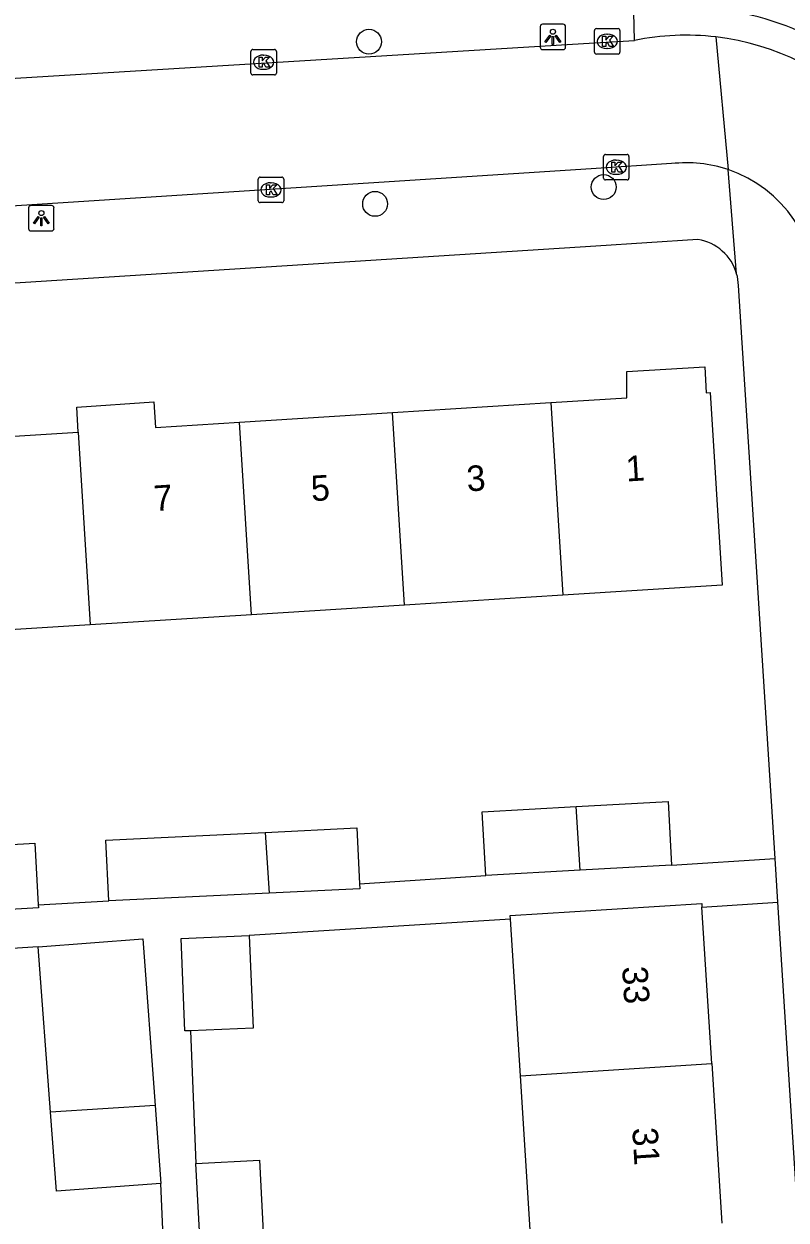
# Model space of a CAD drawing. Extents: x 159689 to 160786, y 387323 to 388339.
# Drawn here: x 160664.33 to 160694.28, y 387659.54 to 387706.5 of the extents above; entities that cross this region are included whole.
import ezdxf

# ---------------------------------------------------------------- set-up
doc = ezdxf.new("R2010")
doc.units = 0
for name, color, linetype in [('IMGEO_Boom', 7, 'Continuous'), ('IMGEO_Kolk', 7, 'Continuous'), ('IMGEO_Lichtpunt', 7, 'Continuous'), ('IMGEO_Pand', 7, 'Continuous'), ('IMGEO_Pand_nummerreeks', 7, 'Continuous'), ('IMGEO_Rijbaan_lokaal_open', 7, 'Continuous'), ('IMGEO_Voetpad_open', 7, 'Continuous')]:
    doc.layers.add(name, color=color, linetype=linetype)

msp = doc.modelspace()

# ---------------------------------------------------------------- linework, layer by layer
at = {"layer": 'IMGEO_Boom'}
for centre in [(160677.888, 387705.804), (160687.109, 387700.098), (160678.129, 387699.438)]:
    msp.add_circle(centre, 0.489, dxfattribs=at)
at = {"layer": 'IMGEO_Kolk'}
for p, q in [((160686.747, 387705.393), (160686.747, 387706.245)), ((160686.822, 387706.319), (160687.674, 387706.319)), ((160687.748, 387706.245), (160687.748, 387705.393)), ((160687.235, 387706.099), (160687.26, 387706.099)), ((160673.247, 387704.574), (160673.247, 387705.426)), ((160673.322, 387705.5), (160674.174, 387705.5)), ((160673.735, 387705.28), (160673.76, 387705.28)), ((160674.248, 387705.426), (160674.248, 387704.574)), ((160687.674, 387705.319), (160686.822, 387705.319)), ((160687.258, 387705.539), (160687.233, 387705.539)), ((160674.174, 387704.5), (160673.322, 387704.5)), ((160673.758, 387704.72), (160673.733, 387704.72)), ((160687.102, 387700.451), (160687.102, 387701.303)), ((160687.177, 387701.377), (160688.029, 387701.377)), ((160687.59, 387701.157), (160687.615, 387701.157)), ((160688.103, 387701.303), (160688.103, 387700.451)), ((160687.613, 387700.597), (160687.588, 387700.597)), ((160673.535, 387699.561), (160673.535, 387700.413)), ((160673.61, 387700.487), (160674.462, 387700.487)), ((160674.023, 387700.267), (160674.048, 387700.267)), ((160674.536, 387700.413), (160674.536, 387699.561)), ((160688.029, 387700.377), (160687.177, 387700.377)), ((160674.046, 387699.707), (160674.021, 387699.707)), ((160674.462, 387699.487), (160673.61, 387699.487))]:
    msp.add_line(p, q, dxfattribs=at)
for points in [[(160686.747, 387705.393), (160686.747, 387706.245)], [(160686.822, 387706.319), (160687.674, 387706.319)], [(160687.748, 387706.245), (160687.748, 387705.393)], [(160687.068, 387706.019), (160687.191, 387706.019), (160687.191, 387705.868), (160687.321, 387706.019), (160687.485, 387706.019), (160687.339, 387705.868), (160687.492, 387705.619), (160687.34, 387705.619), (160687.255, 387705.783), (160687.191, 387705.716), (160687.191, 387705.619), (160687.068, 387705.619), (160687.068, 387706.019)], [(160673.247, 387704.574), (160673.247, 387705.426)], [(160673.322, 387705.5), (160674.174, 387705.5)], [(160674.248, 387705.426), (160674.248, 387704.574)], [(160687.674, 387705.319), (160686.822, 387705.319)], [(160673.568, 387705.2), (160673.691, 387705.2), (160673.691, 387705.049), (160673.821, 387705.2), (160673.985, 387705.2), (160673.839, 387705.049), (160673.992, 387704.8), (160673.84, 387704.8), (160673.755, 387704.964), (160673.691, 387704.897), (160673.691, 387704.8), (160673.568, 387704.8), (160673.568, 387705.2)], [(160674.174, 387704.5), (160673.322, 387704.5)], [(160687.102, 387700.451), (160687.102, 387701.303)], [(160687.177, 387701.377), (160688.029, 387701.377)], [(160687.423, 387701.077), (160687.546, 387701.077), (160687.546, 387700.926), (160687.676, 387701.077), (160687.84, 387701.077), (160687.694, 387700.926), (160687.847, 387700.677), (160687.695, 387700.677), (160687.61, 387700.841), (160687.546, 387700.774), (160687.546, 387700.677), (160687.423, 387700.677), (160687.423, 387701.077)], [(160688.103, 387701.303), (160688.103, 387700.451)], [(160673.535, 387699.561), (160673.535, 387700.413)], [(160673.61, 387700.487), (160674.462, 387700.487)], [(160673.856, 387700.187), (160673.979, 387700.187), (160673.979, 387700.036), (160674.109, 387700.187), (160674.273, 387700.187), (160674.127, 387700.036), (160674.28, 387699.787), (160674.128, 387699.787), (160674.043, 387699.951), (160673.979, 387699.884), (160673.979, 387699.787), (160673.856, 387699.787), (160673.856, 387700.187)], [(160674.536, 387700.413), (160674.536, 387699.561)], [(160688.029, 387700.377), (160687.177, 387700.377)], [(160674.462, 387699.487), (160673.61, 387699.487)]]:
    msp.add_lwpolyline(points, dxfattribs=at)
for centre, start, end in [((160686.824, 387706.243), 91.552, 178.448), ((160686.824, 387706.243), 91.552, 178.448), ((160687.672, 387706.243), 1.552, 88.448), ((160687.672, 387706.243), 1.552, 88.448), ((160673.324, 387705.424), 91.552, 178.448), ((160673.324, 387705.424), 91.552, 178.448), ((160674.172, 387705.424), 1.552, 88.448), ((160674.172, 387705.424), 1.552, 88.448), ((160686.824, 387705.395), 181.552, 268.448), ((160686.824, 387705.395), 181.552, 268.448), ((160687.672, 387705.395), 271.552, 358.448), ((160687.672, 387705.395), 271.552, 358.448), ((160673.324, 387704.576), 181.552, 268.448), ((160673.324, 387704.576), 181.552, 268.448), ((160674.172, 387704.576), 271.552, 358.448), ((160674.172, 387704.576), 271.552, 358.448), ((160687.179, 387701.301), 91.552, 178.448), ((160687.179, 387701.301), 91.552, 178.448), ((160688.027, 387701.301), 1.552, 88.448), ((160688.027, 387701.301), 1.552, 88.448), ((160673.612, 387700.411), 91.552, 178.448), ((160673.612, 387700.411), 91.552, 178.448), ((160674.46, 387700.411), 1.552, 88.448), ((160674.46, 387700.411), 1.552, 88.448), ((160687.179, 387700.453), 181.552, 268.448), ((160687.179, 387700.453), 181.552, 268.448), ((160688.027, 387700.453), 271.552, 358.448), ((160688.027, 387700.453), 271.552, 358.448), ((160673.612, 387699.563), 181.552, 268.448), ((160673.612, 387699.563), 181.552, 268.448), ((160674.46, 387699.563), 271.552, 358.448), ((160674.46, 387699.563), 271.552, 358.448)]:
    msp.add_arc(centre, 0.0765, start, end, dxfattribs=at)
for centre, major_axis, ratio, start_param, end_param in [((160687.234, 387705.819), (-0.387, 0.002), 0.722429, 4.712389, 7.853982), ((160687.259, 387705.819), (-0.39, 0.002), 0.717154, 1.570796, 4.712389), ((160673.734, 387705), (-0.387, 0.002), 0.722429, 4.712389, 7.853982), ((160673.759, 387705), (-0.39, 0.002), 0.717154, 1.570796, 4.712389), ((160687.589, 387700.877), (-0.387, 0.002), 0.722429, 4.712389, 7.853982), ((160687.614, 387700.877), (-0.39, 0.002), 0.717154, 1.570796, 4.712389), ((160674.022, 387699.987), (-0.387, 0.002), 0.722429, 4.712389, 7.853982), ((160674.047, 387699.987), (-0.39, 0.002), 0.717154, 1.570796, 4.712389)]:
    msp.add_ellipse(centre, major_axis=major_axis, ratio=ratio, start_param=start_param, end_param=end_param, dxfattribs=at)
at = {"layer": 'IMGEO_Lichtpunt'}
for p, q in [((160684.614, 387706.397), (160684.614, 387705.59)), ((160684.614, 387706.397), (160684.614, 387705.59)), ((160685.516, 387706.492), (160684.708, 387706.492)), ((160685.516, 387706.492), (160684.708, 387706.492)), ((160685.61, 387705.59), (160685.61, 387706.397)), ((160685.61, 387705.59), (160685.61, 387706.397)), ((160684.708, 387705.496), (160685.516, 387705.496)), ((160684.708, 387705.496), (160685.516, 387705.496)), ((160664.516, 387699.279), (160664.516, 387698.472)), ((160664.516, 387699.279), (160664.516, 387698.472)), ((160665.418, 387699.374), (160664.61, 387699.374)), ((160665.418, 387699.374), (160664.61, 387699.374)), ((160665.512, 387698.472), (160665.512, 387699.279)), ((160665.512, 387698.472), (160665.512, 387699.279)), ((160664.61, 387698.378), (160665.418, 387698.378)), ((160664.61, 387698.378), (160665.418, 387698.378))]:
    msp.add_line(p, q, dxfattribs=at)
for points in [[(160684.988, 387706.061), (160685.027, 387706.033), (160684.839, 387705.771), (160684.801, 387705.798), (160684.988, 387706.061)], [(160685.09, 387706.013), (160685.137, 387706.013), (160685.137, 387705.691), (160685.09, 387705.691), (160685.09, 387706.013)], [(160685.2, 387706.033), (160685.238, 387706.06), (160685.425, 387705.798), (160685.386, 387705.77), (160685.2, 387706.033)], [(160664.89, 387698.943), (160664.929, 387698.915), (160664.741, 387698.653), (160664.703, 387698.68), (160664.89, 387698.943)], [(160664.992, 387698.895), (160665.039, 387698.895), (160665.039, 387698.573), (160664.992, 387698.573), (160664.992, 387698.895)], [(160665.102, 387698.915), (160665.14, 387698.942), (160665.327, 387698.68), (160665.288, 387698.652), (160665.102, 387698.915)]]:
    msp.add_lwpolyline(points, dxfattribs=at)
for centre in [(160685.113, 387706.195), (160665.015, 387699.077)]:
    msp.add_circle(centre, 0.0994, dxfattribs=at)
for centre, start, end in [((160684.708, 387706.397), 90, 180), ((160684.708, 387706.397), 90, 180), ((160685.516, 387706.397), 0, 90), ((160685.516, 387706.397), 0, 90), ((160684.708, 387705.59), 180, 270), ((160684.708, 387705.59), 180, 270), ((160685.516, 387705.59), 270, 0), ((160685.516, 387705.59), 270, 360), ((160664.61, 387699.279), 90, 180), ((160664.61, 387699.279), 90, 180), ((160665.418, 387699.279), 0, 90), ((160665.418, 387699.279), 0, 90), ((160664.61, 387698.472), 180, 270), ((160664.61, 387698.472), 180, 270), ((160665.418, 387698.472), 270, 0), ((160665.418, 387698.472), 270, 360)]:
    msp.add_arc(centre, 0.0946, start, end, dxfattribs=at)
at = {"layer": 'IMGEO_Pand'}
for points in [[(160685.032, 387691.637), (160688.022, 387691.824), (160688.022, 387692.855), (160691.077, 387693.036), (160691.136, 387692.02), (160691.287, 387692.029), (160691.761, 387684.462), (160685.507, 387684.07)], [(160666.456, 387690.473), (160666.404, 387691.459), (160669.435, 387691.659), (160669.499, 387690.663), (160672.8, 387690.87)], [(160678.813, 387691.247), (160685.032, 387691.637)], [(160685.032, 387691.637), (160685.507, 387684.07)], [(160672.8, 387690.87), (160678.813, 387691.247)], [(160679.287, 387683.68), (160678.813, 387691.247)], [(160673.275, 387683.303), (160672.8, 387690.87)], [(160660.371, 387690.091), (160666.456, 387690.473)], [(160666.456, 387690.473), (160666.93, 387682.906)], [(160679.287, 387683.68), (160673.275, 387683.303)], [(160685.507, 387684.07), (160679.287, 387683.68)], [(160673.275, 387683.303), (160666.93, 387682.906)], [(160666.93, 387682.906), (160660.846, 387682.524)], [(160682.481, 387673.064), (160682.339, 387675.561), (160686.028, 387675.77)], [(160686.028, 387675.77), (160689.636, 387675.974), (160689.777, 387673.478)], [(160686.185, 387673.274), (160686.028, 387675.77)], [(160667.661, 387672.069), (160667.545, 387674.456), (160673.811, 387674.761)], [(160673.811, 387674.761), (160677.414, 387674.936), (160677.521, 387672.74)], [(160673.811, 387674.761), (160673.961, 387672.375)], [(160661.372, 387674.141), (160664.76, 387674.332), (160664.896, 387671.915)], [(160689.777, 387673.478), (160686.185, 387673.274)], [(160686.185, 387673.274), (160682.481, 387673.064)], [(160673.961, 387672.375), (160667.661, 387672.069)], [(160677.521, 387672.74), (160677.53, 387672.549), (160673.961, 387672.375)], [(160664.896, 387671.915), (160664.903, 387671.795), (160661.531, 387671.604)], [(160683.449, 387671.356), (160683.44, 387671.496), (160685.969, 387671.655), (160690.959, 387671.969), (160690.968, 387671.829)], [(160691.355, 387665.679), (160690.968, 387671.829)], [(160683.837, 387665.205), (160683.449, 387671.356)], [(160664.892, 387670.272), (160669, 387670.578), (160669.487, 387664.034)], [(160670.87, 387666.97), (160670.654, 387666.961), (160670.504, 387670.597), (160673.181, 387670.708)], [(160673.181, 387670.708), (160673.331, 387667.072), (160670.87, 387666.97)], [(160665.376, 387663.77), (160664.892, 387670.272)], [(160683.837, 387665.205), (160691.355, 387665.679)], [(160691.355, 387665.679), (160691.75, 387659.419)], [(160684.231, 387658.945), (160683.837, 387665.205)], [(160669.487, 387664.034), (160665.376, 387663.77)], [(160669.487, 387664.034), (160669.715, 387660.978)], [(160669.715, 387660.978), (160665.607, 387660.672), (160665.376, 387663.77)], [(160671.086, 387661.753), (160673.58, 387661.884), (160673.77, 387658.286)], [(160671.278, 387658.128), (160671.086, 387661.753)]]:
    msp.add_lwpolyline(points, dxfattribs=at)
at = {"layer": 'IMGEO_Rijbaan_lokaal_open'}
for points in [[(160652.23, 387703.822), (160653.035, 387703.706), (160686.312, 387705.735), (160688.321, 387705.857)], [(160691.514, 387705.992), (160692, 387700.783)], [(160689.778, 387701.017), (160686.615, 387700.814), (160638.998, 387697.754)]]:
    msp.add_lwpolyline(points, dxfattribs=at)
for centre, radius, start, end in [((160690.337, 387695.993), 10.068, 83.2885, 101.5535), ((160690.337, 387695.991), 10.07, 4.711, 83.2875), ((160690.367, 387695.944), 5.107, 71.3527, 96.6239), ((160690.369, 387695.945), 5.106, 357.3177, 71.3702)]:
    msp.add_arc(centre, radius, start, end, dxfattribs=at)
at = {"layer": 'IMGEO_Voetpad_open'}
for points in [[(160688.321, 387705.857), (160688.291, 387706.962)], [(160692.333, 387696.692), (160692, 387700.783)], [(160690.814, 387698.037), (160686.799, 387697.781), (160641.149, 387694.868)], [(160693.841, 387673.738), (160692.403, 387696.238)], [(160689.777, 387673.478), (160693.841, 387673.738)], [(160693.951, 387672.02), (160693.841, 387673.738)], [(160677.521, 387672.74), (160682.481, 387673.064)], [(160664.896, 387671.915), (160667.661, 387672.069)], [(160690.968, 387671.829), (160693.951, 387672.02)], [(160694.942, 387609.849), (160697.908, 387610.091), (160693.951, 387672.02)], [(160683.449, 387671.356), (160673.181, 387670.708)], [(160664.892, 387670.272), (160656.12, 387669.709)], [(160670.87, 387666.97), (160671.086, 387661.753)], [(160669.939, 387655.56), (160669.715, 387660.978)]]:
    msp.add_lwpolyline(points, dxfattribs=at)
for centre, radius, start, end in [((160690.318, 387695.977), 11.17, 5.2374, 100.4575), ((160690.523, 387696.178), 1.881, 15.8454, 81.108), ((160690.532, 387696.182), 1.872, 1.7188, 15.8115)]:
    msp.add_arc(centre, radius, start, end, dxfattribs=at)

# ---------------------------------------------------------------- texts
at = {"layer": 'IMGEO_Pand_nummerreeks'}
for s, rotation, p in [('1', 3.5399, (160688.004, 387688.535)), ('3', 3.5884, (160681.751, 387688.145)), ('7', 3.5808, (160669.456, 387687.374)), ('5', 3.5876, (160675.635, 387687.761)), ('33', 273.6037, (160687.831, 387669.478)), ('31', 273.6063, (160688.229, 387663.147))]:
    msp.add_text(s, height=1, rotation=rotation, dxfattribs=at).set_placement(p)

doc.saveas('drawing.dxf')
